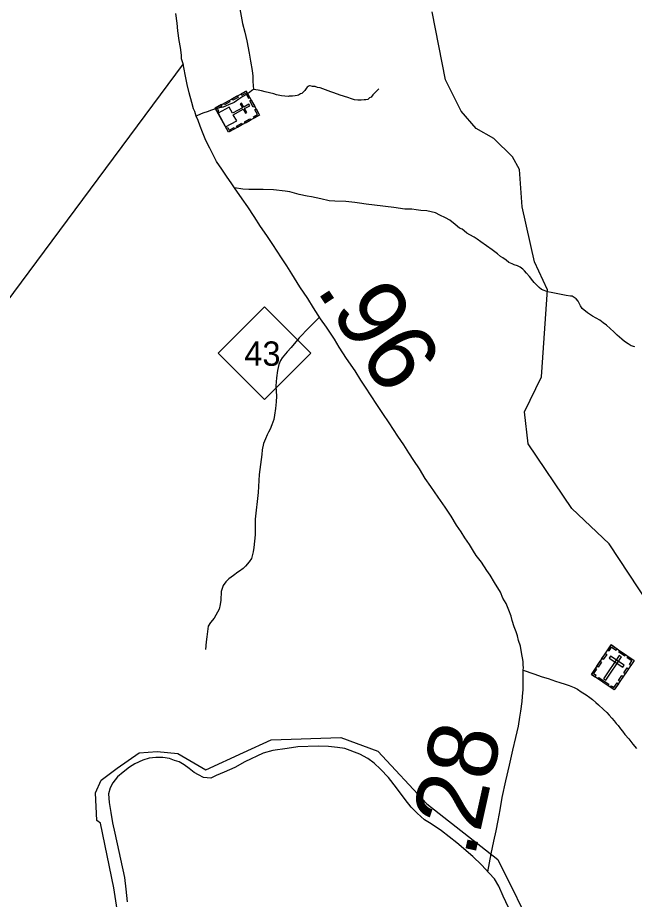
# Model space of a CAD drawing. Extents: x 2290615 to 2522933, y 819489 to 1012715.
# Drawn here: x 2302142 to 2306578, y 890202 to 896542 of the extents above; entities that cross this region are included whole.
import ezdxf

# ---------------------------------------------------------------- set-up
doc = ezdxf.new("R2010")
doc.units = 0
for name, color, linetype in [('Exist Boundary Political CountyLine', 7, 'Continuous'), ('Exist Cultural Cemetery CELL', 7, 'Continuous'), ('Exist Cultural Church with Cemetery CELL', 7, 'Continuous'), ('Exist Hydrographic Misc Water Feature', 7, 'Continuous'), ('Exist Road Non-System Type 51', 7, 'Continuous'), ('Exist Road Primary NC Attributed', 7, 'Continuous'), ('Exist Road Primary NC Mileage Hundredths English Label', 7, 'Continuous'), ('Exist Road Primary NC Shield CELL', 7, 'Continuous'), ('Exist Road Primary NC Shield Number Label', 7, 'Continuous'), ('Exist Road Secondary Type 20 Attributed', 7, 'Continuous'), ('Exist Road Secondary Type 51 Attributed', 7, 'Continuous')]:
    doc.layers.add(name, color=color, linetype=linetype)

msp = doc.modelspace()

# ---------------------------------------------------------------- linework, layer by layer
at = {"layer": 'Exist Boundary Political CountyLine'}
msp.add_lwpolyline([(2305672.4, 890145), (2305635.6, 890224.5), (2305602.7, 890298.2), (2305572.2, 890349.8), (2305533.9, 890391.4), (2305479.2, 890450.8), (2305416.6, 890510.1), (2305301.7, 890608.8), (2305190.7, 890695.5), (2305116.2, 890744.6), (2305069.8, 890774.2), (2305015.4, 890821.5), (2304973, 890865.2), (2304930.3, 890920.7), (2304867.5, 891004), (2304810.8, 891079.3), (2304752.1, 891138.7), (2304705.7, 891182.2), (2304661.3, 891215.6), (2304603, 891247), (2304496.5, 891287.9), (2304442.6, 891295.3), (2304378.4, 891302.6), (2304304.6, 891303.8), (2304158.5, 891298.2), (2304080.7, 891287.4), (2303976.9, 891272.4), (2303909.1, 891253.6), (2303775.8, 891190.1), (2303704.4, 891151.3), (2303628.8, 891116.6), (2303571, 891092.1), (2303531.3, 891073.6), (2303479.3, 891079.1), (2303443.1, 891096.6), (2303410.8, 891114.3), (2303376.6, 891143.9), (2303340.3, 891169.4), (2303304, 891191.2), (2303270, 891200.8), (2303233.7, 891216.3), (2303187.7, 891221.8), (2303135.9, 891221.3), (2303087.8, 891216.7), (2303042, 891202.2), (2302986.3, 891175.7), (2302946.6, 891153.3), (2302901.1, 891116.8), (2302859.5, 891082.3), (2302825.8, 891040.1), (2302808.3, 891003.8), (2302796.8, 890961.7), (2302801.4, 890897.8), (2302812.2, 890826), (2302825, 890752.1), (2302841.8, 890678.4), (2302911.2, 890359.1), (2302920, 890275.2), (2302929.1, 890185.4)], dxfattribs=at)
at = {"layer": 'Exist Cultural Cemetery CELL'}
for points in [[(2306411, 892031.4), (2306576.2, 891920.3), (2306434.1, 891709), (2306268.9, 891820)], [(2306386.8, 891995.4), (2306396.2, 891989.1), (2306414.2, 892015.8), (2306447.9, 891993.2), (2306454.1, 892002.4), (2306411, 892031.4)], [(2306345.4, 891933.9), (2306369.6, 891969.8), (2306379, 891963.5), (2306354.9, 891927.5)], [(2306485.1, 891946.2), (2306469.6, 891956.6), (2306356.5, 891788.4), (2306372, 891777.9)], [(2306406.9, 891952.1), (2306396.5, 891936.6), (2306494.2, 891870.9), (2306504.6, 891886.4)], [(2306472.4, 891990), (2306515.5, 891961.1), (2306509.1, 891951.6), (2306466.1, 891980.6)], [(2306552.1, 891884.3), (2306542.7, 891890.6), (2306560.6, 891917.3), (2306527, 891939.9), (2306533.2, 891949.2), (2306576.2, 891920.2)], [(2306307.9, 891878.1), (2306332.1, 891914.1), (2306341.5, 891907.7), (2306317.4, 891871.8)], [(2306296.4, 891801.6), (2306302.8, 891811.2), (2306284.5, 891823.4), (2306307.1, 891857), (2306297.9, 891863.2), (2306268.9, 891820.1)], [(2306465, 891775.3), (2306489.2, 891811.2), (2306498.6, 891804.9), (2306474.5, 891768.9)], [(2306501.8, 891830), (2306526, 891865.9), (2306535.4, 891859.6), (2306511.3, 891823.6)], [(2306323, 891797.5), (2306393.4, 891750.2), (2306387.1, 891740.7), (2306316.6, 891788.1)], [(2306406.6, 891727.5), (2306413.1, 891737), (2306431.3, 891724.7), (2306453.9, 891758.3), (2306463.1, 891752), (2306434.1, 891709)]]:
    msp.add_lwpolyline(points, close=True, dxfattribs=at)
at = {"layer": 'Exist Cultural Church with Cemetery CELL'}
for points in [[(2303787, 896014.2), (2303882.6, 895839.6), (2303659.3, 895717.2), (2303563.7, 895891.8)], [(2303749, 895993.4), (2303754.4, 895983.4), (2303782.7, 895998.9), (2303802.1, 895963.3), (2303811.9, 895968.6), (2303787, 896014.2)], [(2303584.4, 895854), (2303638.3, 895755.7), (2303717.7, 895799.2), (2303693.3, 895843.7), (2303764.8, 895882.9), (2303780.6, 895854), (2303790.3, 895859.2), (2303774.4, 895888.2), (2303811.5, 895908.4), (2303805.9, 895918.6), (2303768.9, 895898.4), (2303753, 895927.4), (2303743.3, 895922.1), (2303759.2, 895893.1), (2303687.8, 895853.9), (2303663.8, 895897.6)], [(2303625, 895925.5), (2303663, 895946.3), (2303668.4, 895936.3), (2303630.5, 895915.5)], [(2303683.9, 895957.7), (2303721.9, 895978.6), (2303727.4, 895968.6), (2303689.4, 895947.8)], [(2303822.5, 895949.2), (2303847.4, 895903.8), (2303837.4, 895898.3), (2303812.5, 895943.7)], [(2303579.6, 895862.8), (2303589.7, 895868.3), (2303579.1, 895887.6), (2303614.5, 895907.1), (2303609.2, 895916.8), (2303563.7, 895891.9)], [(2303844.6, 895818.7), (2303839.2, 895828.6), (2303867.4, 895844.1), (2303847.9, 895879.7), (2303857.7, 895885), (2303882.6, 895839.5)], [(2303775.1, 895793.6), (2303813.1, 895814.4), (2303818.5, 895804.4), (2303780.5, 895783.6)], [(2303643.4, 895746.3), (2303653.5, 895751.8), (2303664.1, 895732.5), (2303699.5, 895751.9), (2303704.8, 895742.2), (2303659.3, 895717.2)], [(2303717.2, 895761.9), (2303755.2, 895782.7), (2303760.7, 895772.7), (2303722.7, 895751.9)]]:
    msp.add_lwpolyline(points, close=True, dxfattribs=at)
at = {"layer": 'Exist Hydrographic Misc Water Feature'}
for points in [[(2306888.2, 892014.3), (2306397.3, 892758.9), (2306128.3, 893013.7), (2305815.2, 893476.7), (2305787.3, 893708.6), (2305910.3, 893959.8), (2305953.2, 894585.1), (2305859.3, 894784.9), (2305772.3, 895181.6), (2305752.2, 895450), (2305701.2, 895539.9), (2305566.3, 895672.1), (2305441.2, 895745.7), (2305331.3, 895869.3), (2305220.1, 896094.4), (2305123.1, 896582.7)], [(2302914.3, 889770.4), (2302834.1, 890285.6), (2302737.2, 890751.1), (2302712.1, 890769.6), (2302701.3, 890969.4), (2302742.3, 891059.7), (2302858.1, 891146.5), (2303016.3, 891256.4), (2303146.3, 891264.7), (2303295.6, 891250.8), (2303494.7, 891134.6), (2303765.7, 891259.1), (2303964.8, 891350.4), (2304468, 891367), (2304733.5, 891267.4), (2305084.7, 890888.4), (2305596.2, 890490), (2305872.7, 889933.9)]]:
    msp.add_lwpolyline(points, dxfattribs=at)
at = {"layer": 'Exist Road Non-System Type 51'}
for points in [[(2303838.2, 896026), (2303831.4, 896021.4), (2303827.4, 896017.8), (2303809.6, 896002.7), (2303788, 895988.7), (2303761.8, 895973.7), (2303732.7, 895954.9), (2303700.8, 895932.4), (2303659.6, 895913.6), (2303620.2, 895898.6), (2303575.9, 895889.4), (2303566.1, 895885.4), (2303537.5, 895875.9), (2303505.5, 895865.6), (2303481.6, 895857.4), (2303461.7, 895849.2), (2303426, 895832.7)], [(2304739.4, 896030.8), (2304697.8, 895986.3), (2304684.1, 895970.1), (2304674.1, 895964.1), (2304660.1, 895954), (2304646.2, 895951.8), (2304634.3, 895949.7), (2304612.4, 895947.4), (2304588.3, 895949.2), (2304564.2, 895951), (2304544.2, 895956.8), (2304518.2, 895966.3), (2304462, 895983.8), (2304415.7, 896001.4), (2304395.6, 896007.1), (2304357.6, 896022.8), (2304319.4, 896036.2), (2304299.4, 896040), (2304281.4, 896045.9), (2304263.3, 896047.7), (2304247.4, 896051.5), (2304241.4, 896051.4), (2304235.2, 896049.4), (2304231.4, 896045.4), (2304225.4, 896041.2), (2304217.6, 896031.2), (2304207.7, 896019), (2304193.9, 896002.9), (2304186, 895996.9), (2304177.9, 895992.8), (2304162.1, 895984.6), (2304152.1, 895982.5), (2304138.1, 895978.4), (2304120.1, 895978.2), (2304096.2, 895975.9), (2304088.2, 895975.7), (2304064.1, 895977.5), (2304039.6, 895978.6), (2304004.1, 895986.9), (2303984.3, 895992.7), (2303953.9, 896000.4), (2303923.8, 896008.2), (2303895.9, 896015.7), (2303871.7, 896019.5), (2303855.3, 896022.2), (2303838.2, 896026)], [(2305910.5, 894587.8), (2305892.3, 894601.7), (2305874.1, 894619.5), (2305858, 894637.3), (2305837.6, 894661.1), (2305833.5, 894669.1), (2305823.4, 894680.9), (2305803.2, 894704.7), (2305789, 894720.5), (2305775, 894734.3), (2305756.8, 894748.2), (2305736.6, 894758), (2305714.6, 894763.7), (2305698.4, 894771.6), (2305676.4, 894781.3), (2305655.5, 894797.7), (2305633.1, 894814.5), (2305616.3, 894823.9), (2305594, 894844.4), (2305554.8, 894872.4), (2305474.9, 894929.1), (2305448.7, 894948.8), (2305426.5, 894962.5), (2305394.4, 894980.6), (2305372, 894991.8), (2305355.2, 895008.6), (2305340.3, 895019.8), (2305321.6, 895027.3), (2305289.9, 895053.4), (2305250.8, 895085.1), (2305219.1, 895101.9), (2305178, 895122.4), (2305148.2, 895137.4), (2305116.5, 895144.8), (2305086.6, 895152.3), (2305041.9, 895156), (2305008.3, 895159.8), (2304976.6, 895163.5), (2304928.1, 895165.4), (2304847.9, 895176.6), (2304708, 895193.3), (2304648.3, 895200.8), (2304601.7, 895208.3), (2304568.1, 895212), (2304502.9, 895219.5), (2304424.5, 895223.2), (2304383.5, 895225.1), (2304322, 895240), (2304256.7, 895253.1), (2304225, 895258.7), (2304167.1, 895269.9), (2304099.6, 895288.1), (2304065.6, 895293.9), (2303981.6, 895302.9), (2303907.4, 895306), (2303805.5, 895307.1), (2303761.4, 895308.4), (2303701.4, 895318)], [(2306580.7, 894175.3), (2306554.5, 894182.9), (2306534.4, 894196.6), (2306508.2, 894214.4), (2306488.2, 894230.2), (2306453.7, 894259.8), (2306429.6, 894281.6), (2306403.4, 894307.3), (2306377, 894331), (2306354.9, 894346.7), (2306330.7, 894366.6), (2306302.5, 894380.2), (2306276.3, 894395.9), (2306240.1, 894419.5), (2306201.8, 894451.1), (2306189.7, 894469), (2306183.4, 894484.8), (2306173.3, 894502.8), (2306159.1, 894520.6), (2306131, 894538.2), (2306118.9, 894540.1), (2306086.9, 894543.8), (2306064.7, 894549.5), (2306038.7, 894553.3), (2306004.6, 894560.9), (2305980.6, 894564.7), (2305952.6, 894570.3), (2305928.6, 894580.2), (2305910.5, 894587.8)], [(2304310.1, 894386.1), (2304236.3, 894312.3), (2304166.9, 894238.5), (2304110.5, 894169.1), (2304080.1, 894138.7), (2304045.4, 894095.3), (2304033, 894076.5), (2304020.1, 894048.8), (2304010.7, 894004.1), (2304003.4, 893953.2), (2303999.7, 893895.7), (2304001.7, 893856.5), (2304005.3, 893820.4), (2304002, 893778.4), (2303997.7, 893730.6), (2303989, 893682.9), (2303984.7, 893652.5), (2303971.6, 893613.4), (2303958.6, 893583), (2303945.6, 893561.3), (2303937.2, 893543.2), (2303923.9, 893513.5), (2303910.9, 893478.8), (2303902.2, 893435.4), (2303897.9, 893400.7), (2303880.5, 893257.4), (2303871.9, 893127.2), (2303850.2, 892936.2), (2303850.2, 892823.3), (2303841.5, 892732.1), (2303837.1, 892701.8), (2303824.1, 892654), (2303806.8, 892628), (2303780.7, 892597.6), (2303764.2, 892581.5), (2303737.9, 892562.8), (2303724.9, 892554.1), (2303696, 892531.8), (2303661, 892506), (2303639, 892485.7), (2303620.2, 892458.7), (2303607.2, 892415.2), (2303602.9, 892354.5), (2303598.4, 892321.8), (2303591.1, 892288.6), (2303555.1, 892224.2), (2303529.1, 892193.8), (2303511.7, 892167.8), (2303503.1, 892089.7), (2303498.7, 892054.9), (2303494.4, 891998.5)]]:
    msp.add_lwpolyline(points, dxfattribs=at)
at = {"layer": 'Exist Road Primary NC Attributed'}
for points in [[(2303331.9, 896209.6), (2303321.6, 896245.4), (2303321.4, 896271.4), (2303312.7, 896327.3), (2303304.2, 896377.2), (2303295.3, 896447.2), (2303290.7, 896501.1), (2303280.1, 896570.9)], [(2305779.3, 891850.5), (2305780.2, 891869.6), (2305779.3, 891885.3), (2305779.3, 891902.7), (2305777.7, 891911.9), (2305774.4, 891938.4), (2305769.4, 891962.5), (2305758.2, 892023.1), (2305745.8, 892063), (2305737.4, 892096.9), (2305727, 892126.9), (2305714.7, 892162.6), (2305698.2, 892208.5), (2305690.9, 892237.4), (2305676, 892282.2), (2305655.5, 892330.7), (2305633.1, 892368), (2305614.5, 892411), (2305571.6, 892480), (2305539.9, 892532.3), (2305517.5, 892567.7), (2305478.3, 892625.6), (2305439.2, 892673.5), (2305420.9, 892705.4), (2305392.3, 892753), (2305360, 892800.7), (2305331.4, 892844.4), (2305298.9, 892893.8), (2305260.3, 892957.5), (2305217.7, 893021), (2305166.8, 893094.5), (2305114.1, 893169.8), (2305073.3, 893227.3), (2305032.7, 893296.9), (2304992, 893356.5), (2304955.5, 893412), (2304918.9, 893469.7), (2304876.1, 893533.2), (2304815.2, 893628.5), (2304768.4, 893695.8), (2304725.8, 893759.5), (2304685.2, 893823.1), (2304644.4, 893884.6), (2304611.9, 893936.1), (2304569.2, 894001.6), (2304508.3, 894090.9), (2304455.5, 894172.4), (2304421, 894230), (2304364, 894315.3), (2304321.3, 894376.8), (2304270.4, 894456.3), (2304229.7, 894521.9), (2304173, 894607.2), (2304113.9, 894700.6), (2304079.2, 894756.2), (2304040.8, 894815.7), (2303977.6, 894910.9), (2303935, 894974.6), (2303888.3, 895039.9), (2303843.6, 895111.5), (2303796.9, 895181), (2303756.3, 895238.6), (2303701.4, 895318), (2303679, 895353.7), (2303648.6, 895395.3), (2303612.1, 895453), (2303573.4, 895508.4), (2303548.9, 895554.2), (2303524.4, 895603.9), (2303495.7, 895659.5), (2303471.1, 895719.3), (2303454.8, 895761.1), (2303440.2, 895802.9), (2303426, 895832.7), (2303415.6, 895866.7), (2303407.4, 895886.6), (2303394.9, 895932.3), (2303376.1, 896000.1), (2303361.6, 896062), (2303346.7, 896131.8), (2303331.9, 896209.6)], [(2305525.3, 890400.8), (2305547.9, 890528.7), (2305566.6, 890622), (2305584, 890694.1), (2305598.9, 890770), (2305613.9, 890845.9), (2305627.5, 890935.5), (2305654.9, 891054.9), (2305679.7, 891166.9), (2305703.4, 891275.1), (2305724.5, 891365.9), (2305744.4, 891448), (2305754.4, 891512.7), (2305760.6, 891555), (2305770.5, 891625.9), (2305773, 891662), (2305778, 891711.8), (2305779.3, 891850.5)]]:
    msp.add_lwpolyline(points, dxfattribs=at)
at = {"layer": 'Exist Road Primary NC Shield CELL'}
msp.add_lwpolyline([(2303585.6, 894128.4), (2303918.6, 894461.4), (2304251.6, 894128.4), (2303918.6, 893795.4)], close=True, dxfattribs=at)
at = {"layer": 'Exist Road Secondary Type 20 Attributed'}
for points in [[(2303331.9, 896209.6), (2301495.3, 893738.7)], [(2305779.3, 891850.5), (2305854.8, 891823.1), (2305914.4, 891803.2), (2305958.6, 891789.2), (2306010.2, 891772), (2306042.5, 891761.2), (2306079.3, 891748.9), (2306108.4, 891739.4), (2306144.9, 891725.3), (2306169.8, 891713.6), (2306196.3, 891695.4), (2306231.9, 891672.2), (2306257.6, 891654.8), (2306276.7, 891639), (2306299.9, 891618.3), (2306319.8, 891600), (2306356.3, 891566.8), (2306379.5, 891545.3), (2306396.9, 891526.2), (2306415.9, 891506.3), (2306432.5, 891485.6), (2306447.4, 891465.7), (2306460.7, 891453.2), (2306477.3, 891429.2), (2306493, 891411.7), (2306510.4, 891387.7), (2306537.8, 891356.2), (2306566.8, 891318.9), (2306592.5, 891286.5)]]:
    msp.add_lwpolyline(points, dxfattribs=at)
at = {"layer": 'Exist Road Secondary Type 51 Attributed'}
msp.add_lwpolyline([(2302953.5, 899022.4), (2303048, 899026.4), (2303146.2, 899031.8), (2303244.5, 899056.1), (2303305.1, 899065.5), (2303376.5, 899070.9), (2303402.1, 899046), (2303414.2, 899005.6), (2303445.1, 898831.8), (2303465.3, 898621.6), (2303533.2, 898047.1), (2303631.4, 897203.4), (2303758.5, 896498.4), (2303776.4, 896437.3), (2303789.9, 896373.8), (2303807.7, 896285.6), (2303817.1, 896228.4), (2303829.3, 896161.8), (2303833, 896120.5), (2303834.9, 896083), (2303838.2, 896026)], dxfattribs=at)

# ---------------------------------------------------------------- texts
at = {"layer": 'Exist Road Primary NC Mileage Hundredths English Label'}
for s, rotation, p in [('.96', 303.10127, (2304284.7, 894588.4)), ('.28', 77.4779, (2305426.5, 890493.5))]:
    msp.add_text(s, height=500, rotation=rotation, dxfattribs=at).set_placement(p)
at = {"layer": 'Exist Road Primary NC Shield Number Label'}
msp.add_text('43', height=175, dxfattribs=at).set_placement((2303772.8, 894038.7))

doc.saveas('drawing.dxf')
